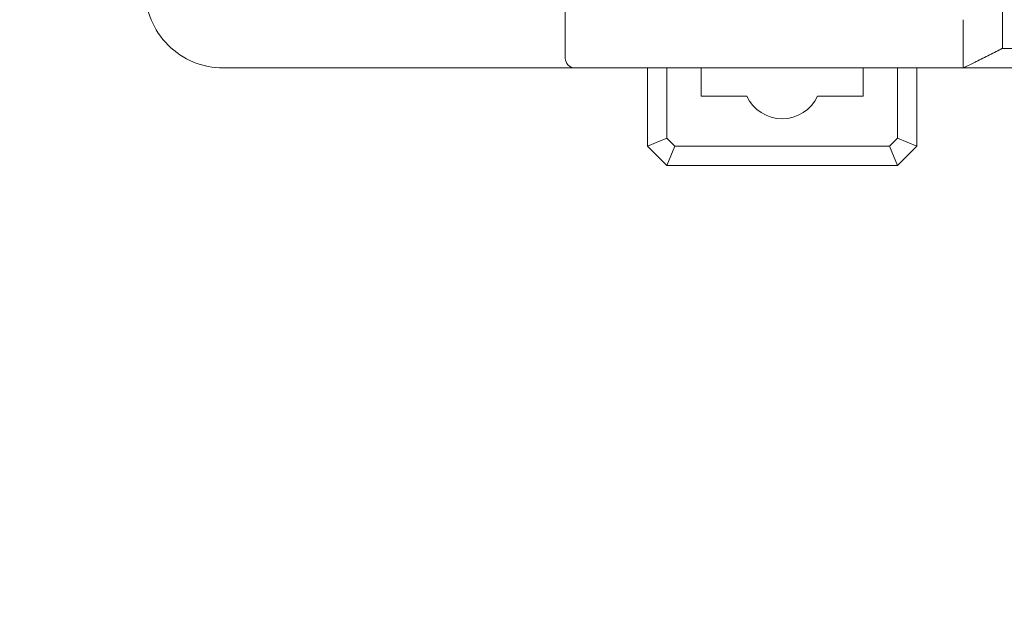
# Model space of a CAD drawing. Header units: millimetres. Extents: x -1114 to 1396, y -630 to 631.
# Tile 668 of 780: x 314 to 364, y 410 to 441. Entities that reach past the tile are written whole.
import ezdxf

# ---------------------------------------------------------------- set-up
doc = ezdxf.new("R2010")
doc.units = ezdxf.units.MM
doc.header["$MEASUREMENT"] = 0

msp = doc.modelspace()

# ---------------------------------------------------------------- linework, layer by layer
at = {"lineweight": 18}
for points, knots in [([(1038.9843, -629.7647), (1038.9843, -629.7647), (-1111.4882, -629.7647), (-1111.4882, -629.7647), (-1111.4882, -629.7647), (-1111.4882, -629.7647), (-1111.4882, 630.7883), (-1111.4882, 630.7883), (-1111.4882, 630.7883), (-1111.4882, 630.7883), (1038.9843, 630.7883), (1038.9843, 630.7883)], [0, 0, 0, 0, 0.3333333, 0.3333333, 0.3333333, 0.3333333, 0.6666667, 0.6666667, 0.6666667, 0.6666667, 1, 1, 1, 1]), ([(320.2239, 442.2623), (320.2239, 441.2015), (320.6453, 440.1841), (321.3955, 439.4339), (321.3955, 439.4339), (322.1456, 438.6838), (323.163, 438.2623), (324.2239, 438.2623)], [0, 0, 0, 0, 0.5, 0.5, 0.5, 0.5, 1, 1, 1, 1]), ([(320.2239, 442.2623), (320.2239, 441.2015), (320.6453, 440.1841), (321.3955, 439.4339), (321.3955, 439.4339), (322.1456, 438.6838), (323.163, 438.2623), (324.2239, 438.2623)], [0, 0, 0, 0, 0.5, 0.5, 0.5, 0.5, 1, 1, 1, 1]), ([(364.0936, 439.2607), (364.0936, 439.2592), (364.0936, 439.2795), (364.0936, 439.3317), (364.0936, 439.3317), (364.0936, 439.3838), (364.0936, 439.4637), (364.0936, 439.5687), (364.0936, 439.5687), (364.0936, 439.7787), (364.0936, 440.0905), (364.0936, 440.4522), (364.0936, 440.4522), (364.0936, 440.633), (364.0936, 440.8255), (364.0936, 441.0218), (364.0936, 441.0218), (364.0936, 441.2181), (364.0936, 441.4165), (364.0936, 441.614)], [0, 0, 0, 0, 0.2, 0.2, 0.2, 0.2, 0.4, 0.4, 0.4, 0.4, 0.6, 0.6, 0.6, 0.6, 0.8, 0.8, 0.8, 0.8, 1, 1, 1, 1]), ([(362.0933, 438.2623), (362.0908, 438.2623), (362.0925, 438.2662), (362.0942, 438.2737), (362.0942, 438.2737), (362.095, 438.2775), (362.0958, 438.2822), (362.0961, 438.2879), (362.0961, 438.2879), (362.0962, 438.2907), (362.0962, 438.2937), (362.096, 438.297), (362.096, 438.297), (362.0959, 438.3003), (362.0955, 438.3038), (362.0952, 438.3076), (362.0952, 438.3076), (362.0941, 438.3225), (362.0936, 438.3412), (362.0935, 438.3636), (362.0935, 438.3636), (362.0935, 438.3748), (362.0935, 438.3869), (362.0935, 438.4), (362.0935, 438.4), (362.0936, 438.4131), (362.0937, 438.4271), (362.0938, 438.4421), (362.0938, 438.4421), (362.094, 438.472), (362.0942, 438.5054), (362.0941, 438.5423), (362.0941, 438.5423), (362.0941, 438.5607), (362.0941, 438.5801), (362.094, 438.6003), (362.094, 438.6003), (362.094, 438.6205), (362.0939, 438.6416), (362.0938, 438.6634), (362.0938, 438.6634), (362.0937, 438.7071), (362.0936, 438.7538), (362.0935, 438.8035), (362.0935, 438.8035), (362.0935, 438.8532), (362.0935, 438.9058), (362.0935, 438.9614), (362.0935, 438.9614), (362.0936, 439.0169), (362.0937, 439.0754), (362.0938, 439.1369), (362.0938, 439.1369), (362.0939, 439.1676), (362.0939, 439.1991), (362.0939, 439.2313), (362.0939, 439.2313), (362.094, 439.2475), (362.094, 439.2638), (362.094, 439.2802), (362.094, 439.2802), (362.094, 439.2967), (362.094, 439.3132), (362.094, 439.3299), (362.094, 439.3299), (362.0939, 439.3967), (362.0938, 439.4656), (362.0937, 439.5364), (362.0937, 439.5364), (362.0936, 439.6073), (362.0936, 439.6802), (362.0936, 439.755), (362.0936, 439.755), (362.0936, 439.8299), (362.0937, 439.9068), (362.0938, 439.9857), (362.0938, 439.9857), (362.0938, 440.0252), (362.0938, 440.0652), (362.0938, 440.1057), (362.0938, 440.1057), (362.0938, 440.1461), (362.0937, 440.1869), (362.0937, 440.228), (362.0937, 440.228), (362.0935, 440.3921), (362.0933, 440.5605), (362.0951, 440.7333)], [0, 0, 0, 0, 0.0454545, 0.0454545, 0.0454545, 0.0454545, 0.0909091, 0.0909091, 0.0909091, 0.0909091, 0.1363636, 0.1363636, 0.1363636, 0.1363636, 0.1818182, 0.1818182, 0.1818182, 0.1818182, 0.2272727, 0.2272727, 0.2272727, 0.2272727, 0.2727273, 0.2727273, 0.2727273, 0.2727273, 0.3181818, 0.3181818, 0.3181818, 0.3181818, 0.3636364, 0.3636364, 0.3636364, 0.3636364, 0.4090909, 0.4090909, 0.4090909, 0.4090909, 0.4545455, 0.4545455, 0.4545455, 0.4545455, 0.5, 0.5, 0.5, 0.5, 0.5454545, 0.5454545, 0.5454545, 0.5454545, 0.5909091, 0.5909091, 0.5909091, 0.5909091, 0.6363636, 0.6363636, 0.6363636, 0.6363636, 0.6818182, 0.6818182, 0.6818182, 0.6818182, 0.7272727, 0.7272727, 0.7272727, 0.7272727, 0.7727273, 0.7727273, 0.7727273, 0.7727273, 0.8181818, 0.8181818, 0.8181818, 0.8181818, 0.8636364, 0.8636364, 0.8636364, 0.8636364, 0.9090909, 0.9090909, 0.9090909, 0.9090909, 0.9545455, 0.9545455, 0.9545455, 0.9545455, 1, 1, 1, 1]), ([(362.6999, 438.5647), (362.7169, 438.5731), (362.7338, 438.5816), (362.7507, 438.59), (362.7507, 438.59), (362.9777, 438.7034), (363.2044, 438.8165), (363.4291, 438.9288), (363.4291, 438.9288), (363.6565, 439.0424), (363.8819, 439.1552), (364.1057, 439.2673)], [0, 0, 0, 0, 0.3333333, 0.3333333, 0.3333333, 0.3333333, 0.6666667, 0.6666667, 0.6666667, 0.6666667, 1, 1, 1, 1]), ([(366.0936, 439.2616), (366.0607, 439.2612), (366.0279, 439.2613), (365.9952, 439.2615), (365.9952, 439.2615), (365.9626, 439.2618), (365.9301, 439.262), (365.8977, 439.2621), (365.8977, 439.2621), (365.8329, 439.2624), (365.7686, 439.2624), (365.7049, 439.2624), (365.7049, 439.2624), (365.6412, 439.2624), (365.578, 439.2623), (365.5153, 439.2623), (365.5153, 439.2623), (365.484, 439.2623), (365.4527, 439.2623), (365.4218, 439.2623), (365.4218, 439.2623), (365.3908, 439.2624), (365.3602, 439.2624), (365.33, 439.2624), (365.33, 439.2624), (365.2091, 439.2624), (365.0945, 439.2623), (364.986, 439.2623), (364.986, 439.2623), (364.9589, 439.2623), (364.9321, 439.2623), (364.9058, 439.2623), (364.9058, 439.2623), (364.8794, 439.2623), (364.8534, 439.2623), (364.828, 439.2623), (364.828, 439.2623), (364.777, 439.2623), (364.7283, 439.2623), (364.6818, 439.2624), (364.6818, 439.2624), (364.6352, 439.2624), (364.5909, 439.2625), (364.549, 439.2625), (364.549, 439.2625), (364.5072, 439.2625), (364.4679, 439.2625), (364.4312, 439.2624), (364.4312, 439.2624), (364.3946, 439.2624), (364.3607, 439.2624), (364.3297, 439.2624), (364.3297, 439.2624), (364.3142, 439.2623), (364.2994, 439.2623), (364.2853, 439.2623), (364.2853, 439.2623), (364.2712, 439.2623), (364.2579, 439.2623), (364.2454, 439.2623), (364.2454, 439.2623), (364.1953, 439.2623), (364.1576, 439.2624), (364.1322, 439.2623), (364.1322, 439.2623), (364.1195, 439.2622), (364.1099, 439.2621), (364.1034, 439.2619), (364.1034, 439.2619), (364.1001, 439.2618), (364.0977, 439.2617), (364.0961, 439.2615), (364.0961, 439.2615), (364.0945, 439.2613), (364.0936, 439.2613), (364.0936, 439.2616)], [0, 0, 0, 0, 0.0526316, 0.0526316, 0.0526316, 0.0526316, 0.1052632, 0.1052632, 0.1052632, 0.1052632, 0.1578947, 0.1578947, 0.1578947, 0.1578947, 0.2105263, 0.2105263, 0.2105263, 0.2105263, 0.2631579, 0.2631579, 0.2631579, 0.2631579, 0.3157895, 0.3157895, 0.3157895, 0.3157895, 0.3684211, 0.3684211, 0.3684211, 0.3684211, 0.4210526, 0.4210526, 0.4210526, 0.4210526, 0.4736842, 0.4736842, 0.4736842, 0.4736842, 0.5263158, 0.5263158, 0.5263158, 0.5263158, 0.5789474, 0.5789474, 0.5789474, 0.5789474, 0.6315789, 0.6315789, 0.6315789, 0.6315789, 0.6842105, 0.6842105, 0.6842105, 0.6842105, 0.7368421, 0.7368421, 0.7368421, 0.7368421, 0.7894737, 0.7894737, 0.7894737, 0.7894737, 0.8421053, 0.8421053, 0.8421053, 0.8421053, 0.8947368, 0.8947368, 0.8947368, 0.8947368, 0.9473684, 0.9473684, 0.9473684, 0.9473684, 1, 1, 1, 1]), ([(341.7239, 438.7623), (341.7239, 438.6297), (341.7766, 438.5026), (341.8703, 438.4088), (341.8703, 438.4088), (341.9641, 438.315), (342.0913, 438.2623), (342.2239, 438.2623)], [0, 0, 0, 0, 0.5, 0.5, 0.5, 0.5, 1, 1, 1, 1]), ([(365.1308, 438.2623), (364.9205, 438.2623), (364.7156, 438.2623), (364.518, 438.2623), (364.518, 438.2623), (364.4686, 438.2623), (364.4197, 438.2623), (364.3712, 438.2623), (364.3712, 438.2623), (364.3227, 438.2623), (364.2746, 438.2623), (364.2269, 438.2623), (364.2269, 438.2623), (364.1317, 438.2623), (364.0381, 438.2623), (363.9463, 438.2623), (363.9463, 438.2623), (363.9234, 438.2623), (363.9005, 438.2623), (363.8779, 438.2623), (363.8779, 438.2623), (363.8552, 438.2623), (363.8328, 438.2623), (363.8106, 438.2623), (363.8106, 438.2623), (363.7661, 438.2623), (363.7223, 438.2623), (363.6793, 438.2623), (363.6793, 438.2623), (363.5934, 438.2623), (363.5104, 438.2623), (363.4304, 438.2623), (363.4304, 438.2623), (363.3504, 438.2623), (363.2734, 438.2623), (363.1992, 438.2623), (363.1992, 438.2623), (363.1251, 438.2623), (363.0539, 438.2623), (362.9858, 438.2623), (362.9858, 438.2623), (362.9517, 438.2623), (362.9184, 438.2623), (362.8858, 438.2623), (362.8858, 438.2623), (362.8533, 438.2623), (362.8217, 438.2623), (362.7912, 438.2623), (362.7912, 438.2623), (362.7301, 438.2623), (362.673, 438.2623), (362.6197, 438.2623), (362.6197, 438.2623), (362.5665, 438.2623), (362.5171, 438.2623), (362.4715, 438.2623), (362.4715, 438.2623), (362.4259, 438.2623), (362.3842, 438.2623), (362.3464, 438.2623), (362.3464, 438.2623), (362.3275, 438.2623), (362.3096, 438.2623), (362.2926, 438.2623), (362.2926, 438.2623), (362.2842, 438.2623), (362.2759, 438.2623), (362.268, 438.2623), (362.268, 438.2623), (362.26, 438.2623), (362.2524, 438.2623), (362.245, 438.2623), (362.245, 438.2623), (362.2154, 438.2623), (362.1904, 438.2623), (362.1694, 438.2623), (362.1694, 438.2623), (362.1502, 438.2623), (362.1345, 438.2623), (362.1226, 438.2623)], [0, 0, 0, 0, 0.05, 0.05, 0.05, 0.05, 0.1, 0.1, 0.1, 0.1, 0.15, 0.15, 0.15, 0.15, 0.2, 0.2, 0.2, 0.2, 0.25, 0.25, 0.25, 0.25, 0.3, 0.3, 0.3, 0.3, 0.35, 0.35, 0.35, 0.35, 0.4, 0.4, 0.4, 0.4, 0.45, 0.45, 0.45, 0.45, 0.5, 0.5, 0.5, 0.5, 0.55, 0.55, 0.55, 0.55, 0.6, 0.6, 0.6, 0.6, 0.65, 0.65, 0.65, 0.65, 0.7, 0.7, 0.7, 0.7, 0.75, 0.75, 0.75, 0.75, 0.8, 0.8, 0.8, 0.8, 0.85, 0.85, 0.85, 0.85, 0.9, 0.9, 0.9, 0.9, 0.95, 0.95, 0.95, 0.95, 1, 1, 1, 1]), ([(351.0135, 436.8123), (351.343, 436.1105), (352.0485, 435.6623), (352.8239, 435.6623), (352.8239, 435.6623), (353.5993, 435.6623), (354.3048, 436.1105), (354.6343, 436.8123)], [0, 0, 0, 0, 0.5, 0.5, 0.5, 0.5, 1, 1, 1, 1])]:
    msp.add_open_spline(points, degree=3, knots=knots, dxfattribs=at)
for points in [[(341.7239, 438.7623), (341.7239, 438.7623), (341.7239, 441.2623), (341.7239, 441.2623)], [(362.7, 438.5647), (362.7, 438.5647), (364.0936, 439.2607), (364.0936, 439.2607)], [(362.0737, 438.2518), (362.0737, 438.2518), (362.6999, 438.5647), (362.6999, 438.5647)], [(341.2239, 438.2623), (341.2239, 438.2623), (324.2239, 438.2623), (324.2239, 438.2623)], [(341.2239, 438.2623), (341.2239, 438.2623), (324.2239, 438.2623), (324.2239, 438.2623)], [(342.2239, 438.2623), (342.2239, 438.2623), (341.2239, 438.2623), (341.2239, 438.2623)], [(352.1585, 438.2623), (352.1585, 438.2623), (342.2239, 438.2623), (342.2239, 438.2623)], [(362.0933, 438.2623), (362.0933, 438.2623), (342.2239, 438.2623), (342.2239, 438.2623)], [(345.9239, 434.2623), (345.9239, 434.2623), (345.9239, 438.2623), (345.9239, 438.2623)], [(346.9239, 438.2623), (346.9239, 438.2623), (346.9239, 434.6765), (346.9239, 434.6765)], [(348.6739, 438.2623), (348.6739, 438.2623), (348.6739, 436.8123), (348.6739, 436.8123)], [(362.0931, 438.2623), (362.0931, 438.2623), (352.1585, 438.2623), (352.1585, 438.2623)], [(356.9739, 436.8123), (356.9739, 436.8123), (356.9739, 438.2623), (356.9739, 438.2623)], [(358.7239, 434.6765), (358.7239, 434.6765), (358.7239, 438.2623), (358.7239, 438.2623)], [(359.7239, 438.2623), (359.7239, 438.2623), (359.7239, 434.2623), (359.7239, 434.2623)], [(362.0949, 438.2623), (362.0949, 438.2623), (362.3382, 438.384), (362.3382, 438.384)], [(348.6739, 436.8123), (348.6739, 436.8123), (351.0135, 436.8123), (351.0135, 436.8123)], [(354.6343, 436.8123), (354.6343, 436.8123), (356.9739, 436.8123), (356.9739, 436.8123)], [(345.9239, 434.2623), (345.9239, 434.2623), (346.9239, 434.6765), (346.9239, 434.6765)], [(346.9239, 434.6765), (346.9239, 434.6765), (347.3381, 434.2623), (347.3381, 434.2623)], [(358.3097, 434.2623), (358.3097, 434.2623), (358.7239, 434.6765), (358.7239, 434.6765)], [(359.7239, 434.2623), (359.7239, 434.2623), (358.7239, 434.6765), (358.7239, 434.6765)], [(346.9239, 433.2623), (346.9239, 433.2623), (345.9239, 434.2623), (345.9239, 434.2623)], [(346.9239, 433.2623), (346.9239, 433.2623), (347.3381, 434.2623), (347.3381, 434.2623)], [(347.3381, 434.2623), (347.3381, 434.2623), (358.3097, 434.2623), (358.3097, 434.2623)], [(358.7239, 433.2623), (358.7239, 433.2623), (358.3097, 434.2623), (358.3097, 434.2623)], [(359.7239, 434.2623), (359.7239, 434.2623), (358.7239, 433.2623), (358.7239, 433.2623)], [(358.7239, 433.2623), (358.7239, 433.2623), (346.9239, 433.2623), (346.9239, 433.2623)]]:
    msp.add_open_spline(points, degree=3, dxfattribs=at)

doc.saveas('drawing.dxf')
